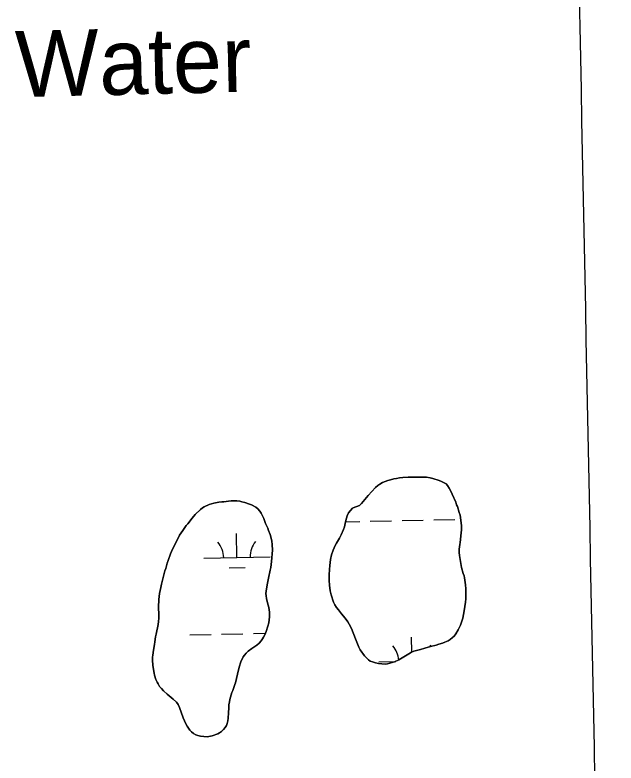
# Model space of a CAD drawing. Extents: x 3989314 to 4027622, y 243956 to 270014.
# Drawn here: x 4003345 to 4004253, y 251240 to 252370 of the extents above; entities that cross this region are included whole.
import ezdxf

# ---------------------------------------------------------------- set-up
doc = ezdxf.new("R2010")
doc.units = 0
for name, color, linetype in [('V-GRID-MAJR', 7, 'Continuous'), ('V-RIVR-EDGE', 7, 'Continuous'), ('V-RIVR-IDEN', 7, 'Continuous'), ('V-WETL-SWMP', 7, 'Continuous')]:
    doc.layers.add(name, color=color, linetype=linetype)

msp = doc.modelspace()

# ---------------------------------------------------------------- linework, layer by layer
at = {"layer": 'V-GRID-MAJR'}
msp.add_spline([(4004252.853, 249607.957), (4004133.032, 255664.571), (4004013.15, 261724.27000000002), (4003893.269, 267783.95900000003), (4003893.208, 267787.051)], degree=3, dxfattribs=at)
at = {"layer": 'V-RIVR-EDGE'}
for points in [[(4003819.669, 251508.722), (4003820.9020000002, 251500.21300000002), (4003822.278, 251493.891), (4003826.071, 251483.174), (4003828.1070000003, 251479.168), (4003830.526, 251474.902), (4003833.335, 251471.275), (4003838.193, 251465.575), (4003843.43, 251458.84100000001), (4003847.389, 251453.40600000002), (4003849.556, 251450.043), (4003852.988, 251443.32200000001), (4003855.782, 251436.862), (4003859.953, 251424.984), (4003864.139, 251415.037), (4003866.431, 251411.029), (4003872.9420000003, 251401.968), (4003875.244, 251399.378), (4003878.828, 251396.005), (4003881.519, 251393.797), (4003884.99, 251392.871), (4003889.2320000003, 251391.427), (4003894.1180000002, 251390.23500000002), (4003899.14, 251389.689), (4003904.1610000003, 251389.527), (4003907.512, 251389.889), (4003910.9960000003, 251390.641), (4003918.223, 251392.654), (4003924.8140000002, 251395.701), (4003939.688, 251405.13700000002), (4003943.9560000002, 251407.555), (4003947.059, 251409.081), (4003957.123, 251411.72100000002), (4003963.705, 251413.738), (4003972.352, 251416.128), (4003981.125, 251418.26), (4003985.127, 251419.393), (4003990.419, 251421.033), (4003994.165, 251422.426), (4003998.9450000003, 251424.584), (4004002.179, 251426.624), (4004005.804, 251429.434), (4004008.136, 251431.736), (4004010.862, 251434.939), (4004014.512, 251441.09900000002), (4004017.778, 251448.161), (4004020.275, 251455.61800000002), (4004021.199, 251459.089), (4004023.46, 251469.894), (4004025.221, 251482.893), (4004025.772, 251488.30000000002), (4004026.097, 251498.73200000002), (4004025.87, 251503.242), (4004025.2660000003, 251509.431), (4004023.916, 251519.616), (4004023.294, 251522.71), (4004021.899, 251526.198), (4004019.5130000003, 251535.617), (4004017.639, 251544.517), (4004016.154, 251553.803), (4004015.798, 251558.18600000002), (4004015.96, 251563.336), (4004016.65, 251570.158), (4004017.184, 251573.247), (4004018.9560000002, 251587.921), (4004019.2430000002, 251592.297), (4004019.153, 251598.22400000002), (4004018.309, 251606.99), (4004017.0700000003, 251614.34), (4004015.937, 251618.729), (4004013.031, 251627.377), (4004011.892, 251630.22), (4004010.631, 251634.22), (4004005.3000000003, 251646.364), (4004003.137, 251650.63), (4004000.594, 251655.412), (4003998.171, 251659.293), (4003996.125, 251661.624), (4003988.936, 251665.538), (4003985.338, 251666.848), (4003976.083, 251669.873), (4003971.969, 251670.801), (4003966.435, 251671.739), (4003961.669, 251671.901), (4003957.031, 251671.674), (4003953.295, 251671.825), (4003943.764, 251671.76), (4003938.484, 251671.923), (4003930.882, 251671.58800000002), (4003925.725, 251670.977), (4003920.951, 251670.10700000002), (4003917.082, 251669.359), (4003911.792, 251667.977), (4003908.1780000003, 251666.842), (4003900.1720000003, 251663.803), (4003895.906, 251661.511), (4003893.057, 251659.34100000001), (4003889.557, 251656.27300000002), (4003883.591, 251650.12900000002), (4003878.4020000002, 251644.237), (4003868.272, 251631.93600000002)], [(4003660.1240000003, 251634.855), (4003656.9020000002, 251634.617), (4003652.389, 251634.003), (4003644.909, 251632.635), (4003638.069, 251630.748), (4003630.446, 251627.32), (4003627.7290000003, 251625.534), (4003624.751, 251623.234), (4003616.97, 251615.429), (4003612.4280000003, 251610.176), (4003605.543, 251601.335), (4003603.077, 251598.646), (4003598.006, 251591.46600000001), (4003593.3200000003, 251584.152), (4003587.971, 251573.884), (4003582.748, 251563.226), (4003579.74, 251556.16), (4003575.806, 251545.752), (4003574.4930000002, 251541.769), (4003572.637, 251533.921), (4003571.196, 251530.325), (4003570.0100000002, 251526.339), (4003566.039, 251510.007), (4003564.72, 251505.378), (4003562.983, 251495.986), (4003561.765, 251487.104), (4003561.433, 251475.51200000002), (4003561.869, 251463.658), (4003561.707, 251458.63700000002), (4003561.287, 251453.744), (4003560.745, 251449.496), (4003558.072, 251434.699), (4003557.142, 251430.456), (4003555.8030000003, 251422.864), (4003555.262, 251418.875), (4003553.659, 251410.255), (4003552.71, 251403.048), (4003552.43, 251399.699), (4003552.407, 251396.093), (4003552.995, 251387.458)], [(4003552.995, 251387.458), (4003554.721, 251375.852), (4003555.344, 251372.758), (4003557.619, 251366.044), (4003559.397, 251362.168), (4003560.9250000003, 251359.454), (4003563.092, 251355.831), (4003565.904, 251352.464), (4003569.23, 251349.093), (4003574.737, 251344.032), (4003583.576, 251336.631), (4003588.696, 251331.833), (4003591.1210000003, 251328.21), (4003593.154, 251324.075), (4003598.59, 251308.451), (4003600.49, 251303.544), (4003602.651, 251299.149), (4003604.818, 251295.528), (4003608.643, 251289.834), (4003611.33, 251287.112), (4003614.5330000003, 251284.38700000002), (4003617.8740000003, 251282.818), (4003620.7, 251281.769), (4003624.8140000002, 251280.583), (4003630.092, 251279.903), (4003635.114, 251279.742), (4003642.3370000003, 251281.241), (4003651.244, 251283.88700000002), (4003653.83, 251285.544), (4003656.806, 251287.715), (4003659.788, 251290.399), (4003662.256, 251293.476), (4003663.95, 251296.427), (4003665.389, 251299.896), (4003666.446, 251303.752), (4003666.858, 251307.615), (4003667.04, 251315.6), (4003667.4760000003, 251323.32700000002), (4003667.894, 251327.962), (4003668.568, 251332.594), (4003669.233, 251335.81), (4003670.159, 251339.53900000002), (4003672.395, 251346.48200000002), (4003673.702, 251349.435), (4003675.932, 251355.475), (4003676.725, 251358.434), (4003677.774, 251361.26), (4003680.565, 251374.253), (4003683.2090000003, 251384.669), (4003685.841, 251392.896), (4003689.367, 251400.47100000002), (4003691.188, 251402.908), (4003693.914, 251406.109), (4003697.154, 251409.052), (4003702.4620000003, 251413.138), (4003709.835, 251417.85700000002), (4003713.464, 251421.054), (4003716.448, 251424.384), (4003718.789, 251427.589), (4003720.349, 251430.155), (4003722.176, 251433.62), (4003724.142, 251438.632), (4003726.772, 251446.729), (4003728.093, 251451.874), (4003728.64, 251456.507), (4003728.924, 251460.627), (4003728.971, 251467.969), (4003728.115, 251474.801), (4003727.3680000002, 251478.543), (4003726.36, 251482.027), (4003724.8570000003, 251488.736), (4003724.241, 251492.734), (4003723.878, 251496.342), (4003724.028, 251499.43300000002), (4003725.508, 251509.214), (4003727.636, 251519.37600000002), (4003730.421, 251531.594), (4003731.091, 251535.584), (4003732.31, 251544.335), (4003733.455, 251561.719), (4003733.123, 251569.96600000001), (4003732.6410000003, 251575.25), (4003731.64, 251579.765), (4003730.131, 251585.184), (4003727.853, 251591.384), (4003726.4590000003, 251594.74), (4003723.028, 251602.10700000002), (4003720.372, 251609.339), (4003716.69, 251617.73500000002), (4003714.65, 251620.711), (4003711.707, 251623.82200000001), (4003708.506, 251626.806), (4003701.829, 251630.071), (4003699.003, 251631.248), (4003691.804, 251633.616), (4003687.434, 251634.803), (4003684.0870000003, 251635.469), (4003679.84, 251636.01200000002), (4003671.468, 251636.196), (4003667.343, 251635.83800000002), (4003660.1240000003, 251634.855)], [(4003868.272, 251631.93600000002), (4003865.163, 251629.253), (4003861.16, 251627.605), (4003858.061, 251626.593), (4003854.7, 251624.942), (4003851.329, 251621.614), (4003848.728, 251617.89500000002), (4003846.768, 251613.529), (4003845.4560000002, 251609.93), (4003843.8740000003, 251604.532), (4003842.279, 251596.942), (4003841.091, 251592.699), (4003837.563, 251584.865), (4003834.951, 251579.6), (4003830.393, 251572.157), (4003828.4390000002, 251568.69400000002), (4003826.741, 251565.227), (4003825.168, 251561.372), (4003823.063, 251554.559), (4003821.6, 251547.483), (4003820.253, 251538.605), (4003819.696, 251532.295), (4003819.2600000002, 251524.57), (4003819.2, 251515.552), (4003819.669, 251508.722)]]:
    msp.add_lwpolyline(points, dxfattribs=at)
at = {"layer": 'V-WETL-SWMP'}
for p, q in [((4003843.9103840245, 251604.65519325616), (4003865.494400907, 251605.0853415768)), ((4003881.491224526, 251605.4041426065), (4003913.484871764, 251606.04174466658)), ((4003929.4816953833, 251606.36054569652), (4003961.475342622, 251606.99814775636)), ((4003977.4721662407, 251607.31694878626), (4004009.4658134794, 251607.9545508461)), ((4003679.950481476, 251550.6355574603), (4003679.233179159, 251586.62841060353)), ((4003629.9604076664, 251549.63930424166), (4003729.9405552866, 251551.63181067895)), ((4003668.26032743, 251534.9685201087), (4003692.2555628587, 251535.44672165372)), ((4003608.8570447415, 251433.7638143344), (4003640.85069198, 251434.40141639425)), ((4003656.8475155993, 251434.7202174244), (4003688.8411628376, 251435.357819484)), ((4003704.837986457, 251435.67662051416), (4003723.1263999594, 251436.04109068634)), ((4003944.2865895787, 251407.71852389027), (4003943.8423886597, 251430.00767319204)), ((4003894.569617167, 251393.01856683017), (4003920.111781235, 251393.52759714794))]:
    msp.add_line(p, q, dxfattribs=at)
for points in [[(4003819.67, 251508.722), (4003819.2, 251515.553), (4003819.259, 251524.56900000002), (4003819.696, 251532.295), (4003820.253, 251538.604), (4003821.6, 251547.483), (4003823.063, 251554.559), (4003825.169, 251561.372), (4003826.741, 251565.226), (4003828.438, 251568.693), (4003830.393, 251572.158), (4003834.951, 251579.6), (4003837.562, 251584.864), (4003841.091, 251592.698), (4003842.279, 251596.942), (4003843.8740000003, 251604.53100000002), (4003845.4560000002, 251609.931), (4003846.768, 251613.529), (4003848.7290000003, 251617.896), (4003851.329, 251621.615), (4003854.701, 251624.942), (4003858.061, 251626.594), (4003861.159, 251627.604), (4003865.163, 251629.253), (4003868.272, 251631.937), (4003878.401, 251644.237), (4003883.592, 251650.128), (4003889.558, 251656.272), (4003893.057, 251659.34100000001), (4003895.9050000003, 251661.51200000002), (4003900.171, 251663.803), (4003908.1780000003, 251666.842), (4003911.792, 251667.977), (4003917.083, 251669.359), (4003920.952, 251670.10700000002), (4003925.724, 251670.977), (4003930.881, 251671.587), (4003938.483, 251671.924), (4003943.7630000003, 251671.76), (4003953.296, 251671.826), (4003957.031, 251671.673), (4003961.67, 251671.9), (4003966.435, 251671.739), (4003971.968, 251670.801), (4003976.0840000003, 251669.873), (4003985.339, 251666.84900000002), (4003988.937, 251665.537), (4003996.125, 251661.625), (4003998.171, 251659.293), (4004000.593, 251655.412), (4004003.1380000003, 251650.63), (4004005.299, 251646.364), (4004010.63, 251634.22), (4004011.892, 251630.219), (4004013.032, 251627.377), (4004015.938, 251618.728), (4004017.069, 251614.34), (4004018.308, 251606.99), (4004019.1520000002, 251598.22400000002), (4004019.242, 251592.298), (4004018.9560000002, 251587.92), (4004017.184, 251573.247), (4004016.649, 251570.159), (4004015.96, 251563.336), (4004015.7970000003, 251558.185), (4004016.1550000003, 251553.802), (4004017.639, 251544.518), (4004019.5130000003, 251535.617), (4004021.898, 251526.198), (4004023.293, 251522.711), (4004023.916, 251519.615), (4004025.2660000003, 251509.43), (4004025.869, 251503.242), (4004026.097, 251498.73200000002), (4004025.771, 251488.30000000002), (4004025.22, 251482.894), (4004023.46, 251469.89500000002), (4004021.199, 251459.089), (4004020.274, 251455.617), (4004017.778, 251448.162), (4004014.511, 251441.09900000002), (4004010.863, 251434.939), (4004008.137, 251431.737), (4004005.8030000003, 251429.434), (4004002.1780000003, 251426.624), (4003998.944, 251424.584), (4003994.164, 251422.42500000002), (4003990.419, 251421.033), (4003985.127, 251419.393), (4003981.126, 251418.26), (4003972.352, 251416.128), (4003963.7060000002, 251413.738), (4003957.123, 251411.72), (4003947.058, 251409.081), (4003943.9560000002, 251407.556), (4003939.6890000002, 251405.136), (4003924.813, 251395.70200000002), (4003918.223, 251392.654), (4003910.9960000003, 251390.64), (4003907.5130000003, 251389.89), (4003904.162, 251389.526)], [(4003552.994, 251387.458), (4003552.407, 251396.093), (4003552.43, 251399.699), (4003552.71, 251403.047), (4003553.659, 251410.25400000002), (4003555.262, 251418.874), (4003555.8030000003, 251422.864), (4003557.142, 251430.456), (4003558.071, 251434.7), (4003560.745, 251449.497), (4003561.288, 251453.744), (4003561.707, 251458.636), (4003561.869, 251463.659), (4003561.432, 251475.513), (4003561.765, 251487.104), (4003562.983, 251495.98500000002), (4003564.72, 251505.377), (4003566.038, 251510.006), (4003570.0100000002, 251526.339), (4003571.196, 251530.325), (4003572.637, 251533.922), (4003574.492, 251541.768), (4003575.806, 251545.752), (4003579.739, 251556.161), (4003582.7490000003, 251563.226), (4003587.971, 251573.883), (4003593.3200000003, 251584.153), (4003598.006, 251591.465), (4003603.077, 251598.64500000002), (4003605.542, 251601.334), (4003612.4280000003, 251610.177), (4003616.971, 251615.429), (4003624.751, 251623.23500000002), (4003627.7290000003, 251625.535), (4003630.446, 251627.32), (4003638.069, 251630.748), (4003644.909, 251632.635), (4003652.389, 251634.003), (4003656.9020000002, 251634.617), (4003660.1240000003, 251634.854), (4003667.344, 251635.837), (4003671.468, 251636.196), (4003679.84, 251636.01200000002), (4003684.088, 251635.469), (4003687.433, 251634.803), (4003691.804, 251633.615), (4003699.003, 251631.248), (4003701.829, 251630.071), (4003708.506, 251626.806), (4003711.707, 251623.82200000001), (4003714.649, 251620.711), (4003716.69, 251617.73500000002), (4003720.3710000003, 251609.33800000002), (4003723.028, 251602.10700000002), (4003726.458, 251594.741), (4003727.853, 251591.383), (4003730.131, 251585.185), (4003731.6410000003, 251579.765), (4003732.642, 251575.249), (4003733.122, 251569.965), (4003733.454, 251561.718), (4003732.309, 251544.336), (4003731.092, 251535.584), (4003730.4220000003, 251531.595), (4003727.636, 251519.37600000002), (4003725.508, 251509.21300000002), (4003724.0270000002, 251499.43300000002), (4003723.878, 251496.342), (4003724.24, 251492.733), (4003724.858, 251488.736), (4003726.36, 251482.027), (4003727.367, 251478.543), (4003728.116, 251474.802), (4003728.972, 251467.969), (4003728.924, 251460.627), (4003728.639, 251456.507), (4003728.093, 251451.873), (4003726.771, 251446.729), (4003724.142, 251438.631), (4003722.177, 251433.62), (4003720.35, 251430.154), (4003718.788, 251427.58800000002), (4003716.448, 251424.383), (4003713.463, 251421.053), (4003709.835, 251417.85700000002), (4003702.4620000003, 251413.139), (4003697.153, 251409.052), (4003693.913, 251406.11000000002), (4003691.187, 251402.908), (4003689.3680000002, 251400.472), (4003685.84, 251392.89500000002), (4003683.2090000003, 251384.668), (4003680.5640000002, 251374.252), (4003677.774, 251361.26), (4003676.724, 251358.43300000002), (4003675.932, 251355.475), (4003673.702, 251349.435), (4003672.395, 251346.481), (4003670.159, 251339.54), (4003669.233, 251335.81), (4003668.568, 251332.594)], [(4003904.162, 251389.526), (4003899.139, 251389.688), (4003894.119, 251390.236), (4003889.2320000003, 251391.427), (4003884.99, 251392.872), (4003881.518, 251393.797), (4003878.828, 251396.00400000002), (4003875.2430000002, 251399.377), (4003872.941, 251401.969), (4003866.431, 251411.029), (4003864.139, 251415.037), (4003859.954, 251424.984), (4003855.781, 251436.862), (4003852.989, 251443.32200000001), (4003849.556, 251450.043), (4003847.3880000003, 251453.40600000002), (4003843.43, 251458.842), (4003838.193, 251465.575), (4003833.336, 251471.275), (4003830.526, 251474.901), (4003828.106, 251479.168), (4003826.071, 251483.174), (4003822.278, 251493.891), (4003820.9020000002, 251500.212), (4003819.67, 251508.722)], [(4003668.568, 251332.594), (4003667.893, 251327.961), (4003667.4760000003, 251323.32700000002), (4003667.039, 251315.6), (4003666.8570000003, 251307.615), (4003666.446, 251303.753), (4003665.39, 251299.896), (4003663.95, 251296.427), (4003662.256, 251293.475), (4003659.788, 251290.4), (4003656.807, 251287.715), (4003653.83, 251285.544), (4003651.2430000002, 251283.88700000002), (4003642.3370000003, 251281.24), (4003635.114, 251279.742), (4003630.091, 251279.904), (4003624.8140000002, 251280.583), (4003620.7, 251281.769), (4003617.873, 251282.818), (4003614.534, 251284.386), (4003611.3310000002, 251287.112), (4003608.644, 251289.835), (4003604.8170000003, 251295.528), (4003602.651, 251299.149), (4003600.49, 251303.543), (4003598.59, 251308.451), (4003593.154, 251324.074), (4003591.12, 251328.209), (4003588.696, 251331.832), (4003583.575, 251336.632), (4003574.736, 251344.033), (4003569.23, 251349.093), (4003565.903, 251352.464), (4003563.091, 251355.832), (4003560.9250000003, 251359.453), (4003559.397, 251362.168), (4003557.619, 251366.044), (4003555.345, 251372.758), (4003554.721, 251375.853), (4003552.994, 251387.458)]]:
    msp.add_lwpolyline(points, dxfattribs=at)
for centre, radius, start, end in [((4003624.7090519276, 251550.00954732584), 35.24628790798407, 0.3698775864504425, 41.913535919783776), ((4003735.172990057, 251552.21098544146), 35.246287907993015, 140.36987458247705, 181.91353291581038), ((4003889.318261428, 251393.38880991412), 35.24628790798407, 3.525554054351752, 41.913535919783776), ((4003999.7821995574, 251395.59024802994), 35.246287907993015, 140.36987458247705, 145.18974359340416)]:
    msp.add_arc(centre, radius, start, end, dxfattribs=at)

# ---------------------------------------------------------------- texts
at = {"layer": 'V-RIVR-IDEN'}
msp.add_text('Water', height=99.99980200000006, rotation=1.3803443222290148, dxfattribs=at).set_placement((4003346.3329414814, 252245.98136016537))

doc.saveas('drawing.dxf')
